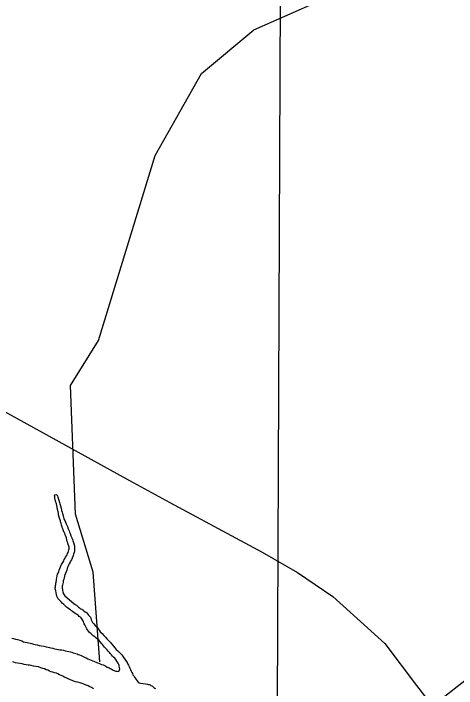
# Model space of a CAD drawing. Extents: x 1662474 to 1856135, y 779280 to 917889.
# Drawn here: x 1727735 to 1728946, y 810656 to 812500 of the extents above; entities that cross this region are included whole.
import ezdxf

# ---------------------------------------------------------------- set-up
doc = ezdxf.new("R2010")
doc.units = 0
for name, color, linetype in [('Exist Hydrographic Lake Shore', 7, 'Continuous'), ('Exist Hydrographic Misc Water Feature', 7, 'Continuous'), ('Exist Road Primary Interstate Divided Center Attributed', 7, 'Continuous'), ('Exist Road Primary Interstate Structure Standard Bridge Number Label', 7, 'Continuous'), ('Exist Road Secondary Type 51 Attributed', 7, 'Continuous')]:
    doc.layers.add(name, color=color, linetype=linetype)

msp = doc.modelspace()

# ---------------------------------------------------------------- linework, layer by layer
at = {"layer": 'Exist Hydrographic Lake Shore'}
for points in [[(1727885.2, 811049.9), (1727884, 811054.4), (1727882.4, 811058.3), (1727881.6, 811062.2), (1727880, 811068.2), (1727877.9, 811074.1), (1727876.9, 811077.2), (1727875.6, 811080.3), (1727874.2, 811082.4), (1727872.4, 811087.2), (1727870, 811092.4), (1727868.8, 811095.8), (1727868, 811097.7), (1727867.1, 811100), (1727866.4, 811102.9), (1727865.4, 811107.6), (1727864.2, 811112.1), (1727863.8, 811114.4), (1727862.5, 811118.6), (1727860.4, 811124.7), (1727858.5, 811131.2), (1727858, 811134.9), (1727857.2, 811139.1), (1727855.9, 811145.7), (1727855.1, 811152.2), (1727854, 811156.4), (1727852.8, 811160.6), (1727850.6, 811168.2), (1727848.8, 811175.9), (1727848, 811179.6), (1727847.2, 811182.7), (1727848, 811185.1), (1727851.1, 811186.4), (1727854.6, 811184.8), (1727855.6, 811182.4), (1727856.6, 811178.8), (1727859.2, 811171.1), (1727861.1, 811164.1), (1727862.5, 811160.4), (1727864, 811155.7), (1727865.4, 811149.1), (1727866.6, 811142.2), (1727868, 811138.1), (1727869.2, 811134.9), (1727871.4, 811128.4), (1727873.2, 811121.2), (1727874.2, 811118.1), (1727875.6, 811115.2), (1727877.6, 811110.8), (1727879.5, 811106.1), (1727881.4, 811102.4), (1727882.6, 811098.7), (1727884.5, 811092.9), (1727887.6, 811087.2), (1727888.4, 811083.8), (1727890, 811080.1), (1727892.4, 811073.8), (1727894.8, 811067.8), (1727896.2, 811063.6), (1727897.6, 811060.1), (1727899.8, 811054.9), (1727901.2, 811049.1), (1727901.8, 811045.7), (1727902.1, 811042.8), (1727902.4, 811039.9), (1727902.4, 811037.3), (1727902.4, 811034.9), (1727902.1, 811032.1), (1727900.8, 811027.6), (1727899.8, 811023.1), (1727898.6, 811020), (1727897.6, 811016.6), (1727895.5, 811012.4), (1727893.6, 811007.9), (1727891.6, 811004.5), (1727890, 811001.1), (1727887.9, 810997.1), (1727885.5, 810993.2), (1727884, 810988.8), (1727882.4, 810984.8), (1727880.9, 810980.1), (1727879.5, 810975.1), (1727877.6, 810970.9), (1727876.1, 810967.5), (1727874.8, 810963.2), (1727874, 810959.1), (1727872.6, 810955.1), (1727871.6, 810950.4), (1727870.9, 810945.9), (1727870.4, 810942), (1727869.5, 810939.1), (1727868.8, 810936.2), (1727868.2, 810933.1), (1727868.5, 810930.8), (1727869, 810927.9), (1727869.5, 810924.4), (1727870, 810920.8), (1727870.9, 810917.6), (1727871.9, 810914.8), (1727873.8, 810912.1)], [(1728018.1, 810731.5), (1728014.9, 810735.8), (1728012, 810739.4), (1728009.1, 810741.8), (1728006, 810745.2), (1728002.9, 810748.6), (1727999.8, 810752.2), (1727997.4, 810755.1), (1727993.9, 810758.3), (1727991.2, 810761.9), (1727987.6, 810765.6), (1727984.5, 810769.3), (1727981.6, 810772.8), (1727978.5, 810776.4), (1727975.6, 810779.8), (1727972.4, 810783.5), (1727969.2, 810787.2), (1727965.6, 810790.1), (1727961.6, 810793.8), (1727957.5, 810797.7), (1727953.5, 810800.6), (1727950.4, 810802.9), (1727947.2, 810805.6), (1727943.5, 810809.2), (1727940.1, 810813.1), (1727937.5, 810816.6), (1727935.6, 810819.7), (1727933.6, 810823.1), (1727931.8, 810827.1), (1727929.9, 810830.5), (1727928.4, 810832.8), (1727927.5, 810836.2), (1727926.8, 810839.1), (1727925.8, 810841.2), (1727924.1, 810844.1), (1727922.2, 810846.5), (1727920.5, 810849.1), (1727918.1, 810850.9), (1727915.2, 810853.3), (1727912.9, 810855.7), (1727910, 810857.5), (1727907.4, 810859.6), (1727903.6, 810861.4), (1727900, 810864.1), (1727896.9, 810866.7), (1727893.6, 810868.8), (1727890.8, 810871.1), (1727886.9, 810874.1), (1727883.1, 810876.4), (1727880, 810878.8), (1727876.6, 810881.9), (1727872.6, 810886.1), (1727868.8, 810889.8), (1727865.6, 810893.2), (1727862.8, 810896.1), (1727859.5, 810899.5), (1727856.9, 810902.6), (1727855.4, 810905.2), (1727853.8, 810908.7), (1727852.8, 810912.9), (1727852, 810917.6), (1727851.1, 810922.9), (1727850.1, 810926), (1727849.6, 810928.9), (1727849.6, 810931.5), (1727850.4, 810934.4), (1727850.6, 810938.1), (1727851.1, 810940.7), (1727851.1, 810943.9), (1727852, 810947.2), (1727852.8, 810951.2), (1727853.2, 810954.9), (1727854, 810959.1), (1727854.9, 810963.8), (1727855.9, 810968.5), (1727857.2, 810971.7), (1727858, 810973.2), (1727859.2, 810975.9), (1727860.6, 810979.3), (1727861.9, 810984.2), (1727864, 810989.2), (1727865.4, 810992.9), (1727866.6, 810995.1), (1727868, 810997.9), (1727870, 811000.8), (1727872.6, 811005.2), (1727874.2, 811008.4), (1727876.4, 811012.1), (1727877.9, 811014.8), (1727880, 811018.4), (1727882.1, 811021.8), (1727883.1, 811025.2), (1727884.5, 811028.1), (1727886.1, 811031.2), (1727886.9, 811034.9), (1727887.4, 811037.6), (1727887.6, 811040.2), (1727887.4, 811042.2), (1727886.9, 811045.4), (1727885.2, 811049.9)], [(1727873.8, 810912.1), (1727876.1, 810909.8), (1727900.5, 810889), (1727904.1, 810885.6), (1727907.4, 810883.8), (1727910, 810881.1), (1727912.9, 810878.5), (1727915.8, 810876.4), (1727918.9, 810874.1), (1727922, 810872.8), (1727924.6, 810870.9), (1727928, 810868.2), (1727931.2, 810865.9), (1727934.6, 810863.6), (1727937.5, 810860.1), (1727940.4, 810856.7), (1727942.8, 810854.4), (1727945.4, 810850.9), (1727946.4, 810847.8), (1727947.8, 810844.1), (1727949.4, 810840.4), (1727951.6, 810836.8), (1727954.9, 810833.1), (1727958.8, 810828.9), (1727962.8, 810824.7), (1727966.4, 810819.7), (1727969.2, 810815.5), (1727972.6, 810811.3), (1727977.6, 810806.3), (1727982.4, 810801.6), (1727986.9, 810797.1), (1727990.8, 810792.4), (1727994.8, 810787.4), (1727999.8, 810782.7), (1728003.9, 810777.2), (1728008.6, 810772.2), (1728012.2, 810767.2), (1728016.2, 810763), (1728020.1, 810759.4), (1728024.4, 810755.7), (1728027.5, 810752), (1728030.6, 810748.9), (1728033.2, 810745.4), (1728036.5, 810740.4), (1728041.1, 810733.6), (1728045.6, 810727.1), (1728048, 810722.9), (1728049.6, 810720), (1728051.1, 810716.3), (1728053.2, 810712.4), (1728055.4, 810708.4), (1728057.2, 810704.2), (1728058.8, 810700.6), (1728060.4, 810697.7), (1728061.9, 810694), (1728064, 810690.8), (1728066.1, 810687.2), (1728068.5, 810683.8), (1728070.9, 810680.6), (1728072.9, 810677.7), (1728074.8, 810675.1), (1728076.4, 810673.5), (1728078.8, 810672.2), (1728082.4, 810671.4), (1728089.8, 810670.1), (1728096.2, 810669.1), (1728101.5, 810668.2), (1728103.9, 810667.8), (1728106.2, 810667.8), (1728108.6, 810666.4), (1728110.8, 810664.9), (1728113.1, 810663.3), (1728115.2, 810662.8), (1728119.1, 810659.1), (1728121.8, 810657.2), (1728123.6, 810656.4)], [(1727731.2, 810793.8), (1727735.9, 810792.9), (1727741.1, 810791.6), (1727746.8, 810790.3), (1727752.5, 810788.8), (1727757.8, 810786.4), (1727762.5, 810784.2), (1727767.8, 810782.9), (1727772.4, 810782.2), (1727777.1, 810781.1), (1727781.4, 810780.1), (1727785.5, 810779), (1727789.8, 810777.7), (1727794.5, 810776.9), (1727799.8, 810775.6), (1727806, 810774.1), (1727812.2, 810772.8), (1727818.4, 810771.7), (1727824.4, 810770.6), (1727830.6, 810769.3), (1727837.2, 810767.8), (1727842.5, 810766.4), (1727847.2, 810765.1), (1727852.5, 810764.3), (1727857.2, 810763.2), (1727861.9, 810762.5), (1727866.6, 810761.7), (1727871.9, 810760.9), (1727876.9, 810759.6), (1727882.1, 810758.8), (1727886.4, 810757.5), (1727890.8, 810756.8), (1727894.8, 810755.7), (1727898.6, 810754.1), (1727902.1, 810753.3), (1727905.8, 810752.2), (1727909.1, 810751.2), (1727912.2, 810749.6), (1727916.2, 810748.3), (1727919.9, 810746.5), (1727924.4, 810744.4), (1727929.4, 810742.3), (1727934.1, 810739.9), (1727938.5, 810737.6), (1727942.8, 810736), (1727947.2, 810733.6), (1727951.1, 810732.3), (1727954.9, 810730.8), (1727958.5, 810729.2), (1727961.6, 810728.1), (1727965.4, 810726.6), (1727968.5, 810726), (1727972.1, 810723.9), (1727976.1, 810722.1), (1727980, 810720.8), (1727984.5, 810718.9), (1727987.9, 810717.1), (1727991.6, 810715), (1727994.5, 810713.7), (1727996.9, 810712.9), (1727999.1, 810711.3), (1728002.1, 810710.2), (1728004.8, 810708.7), (1728007.6, 810706.9), (1728010.2, 810705.6), (1728012.6, 810704.5), (1728014.6, 810703.9), (1728018.9, 810703.9), (1728022, 810702.9), (1728024.1, 810704.5), (1728025.1, 810707.1), (1728025.8, 810710.5), (1728024.6, 810714.2), (1728024.4, 810717.1), (1728024.1, 810718.9), (1728023.6, 810722.3), (1728021.2, 810726), (1728018.1, 810731.5)], [(1727819.9, 810709.8), (1727815.8, 810711.3), (1727810.5, 810713.1), (1727803.9, 810715.5), (1727796.2, 810716.8), (1727789.8, 810717.6), (1727784, 810719.2), (1727779.2, 810720), (1727775.2, 810720.5), (1727770.4, 810721.3), (1727764.8, 810722.3), (1727758.8, 810723.9), (1727752.8, 810724.7), (1727746.8, 810725.8), (1727741.1, 810726.8), (1727736.8, 810728.1), (1727732.8, 810729.2)], [(1727954.2, 810655.7), (1727948.2, 810658.8), (1727943.8, 810661.2), (1727939.6, 810663.3), (1727934.1, 810665.6), (1727928, 810668), (1727922.8, 810670.4), (1727917.9, 810671.7), (1727911.5, 810673.5), (1727904.8, 810675.1), (1727897.6, 810677.7), (1727890.8, 810680.3), (1727884.5, 810683.2), (1727879.2, 810685.9), (1727874.2, 810687.7), (1727870.4, 810689.8), (1727865.6, 810691.9), (1727861.1, 810694), (1727856.6, 810696.1), (1727852.8, 810697.9), (1727847.8, 810699.2), (1727842.8, 810701.1), (1727838.2, 810702.4), (1727833.9, 810703.7), (1727829.4, 810706.1), (1727824.6, 810707.9), (1727819.9, 810709.8)]]:
    msp.add_lwpolyline(points, dxfattribs=at)
at = {"layer": 'Exist Hydrographic Misc Water Feature'}
msp.add_lwpolyline([(1727971.5, 810729.3), (1727953.4, 810973.9), (1727904.4, 811132.5), (1727891.5, 811483.9), (1727967.5, 811607.1), (1728122.6, 812112.7), (1728249.5, 812336.6), (1728392.4, 812455.2), (1729036.5, 812740.7), (1729322.5, 813027.1), (1729649.6, 813207.5), (1729955.5, 813788.8), (1730232.6, 814062.2), (1730750.5, 814990.4), (1730768.6, 815114.7), (1730737.6, 815391.1), (1730704.6, 815450.9), (1730673.6, 815684.5), (1730708.5, 815857.7)], dxfattribs=at)
at = {"layer": 'Exist Road Primary Interstate Divided Center Attributed'}
msp.add_lwpolyline([(1732300, 812683.4), (1732085.9, 812542.4), (1731754.5, 812319.3), (1731557, 812178.3), (1731404.5, 812083.4), (1731241.3, 811988.6), (1731071.8, 811904.6), (1730923.7, 811836.6), (1730802.6, 811784.7), (1730530.8, 811673.2), (1730324.4, 811585.4), (1730179.5, 811518.7), (1730041.7, 811448.2), (1729894.2, 811363.6), (1729719.9, 811250.8), (1729518.6, 811106.5), (1729221.2, 810875.8), (1728880.2, 810607.8)], dxfattribs=at)
at = {"layer": 'Exist Road Primary Interstate Structure Standard Bridge Number Label'}
msp.add_line((1728455, 810334.1), (1728467, 812998.1), dxfattribs=at)
at = {"layer": 'Exist Road Secondary Type 51 Attributed'}
msp.add_lwpolyline([(1727595.9, 811476), (1728052.8, 811224.7), (1728162.8, 811164.8), (1728414.9, 811028.9), (1728511.5, 810973.5), (1728608.1, 810908.2), (1728750.2, 810779.4), (1728836.6, 810664.9), (1728880.2, 810607.8)], dxfattribs=at)

doc.saveas('drawing.dxf')
